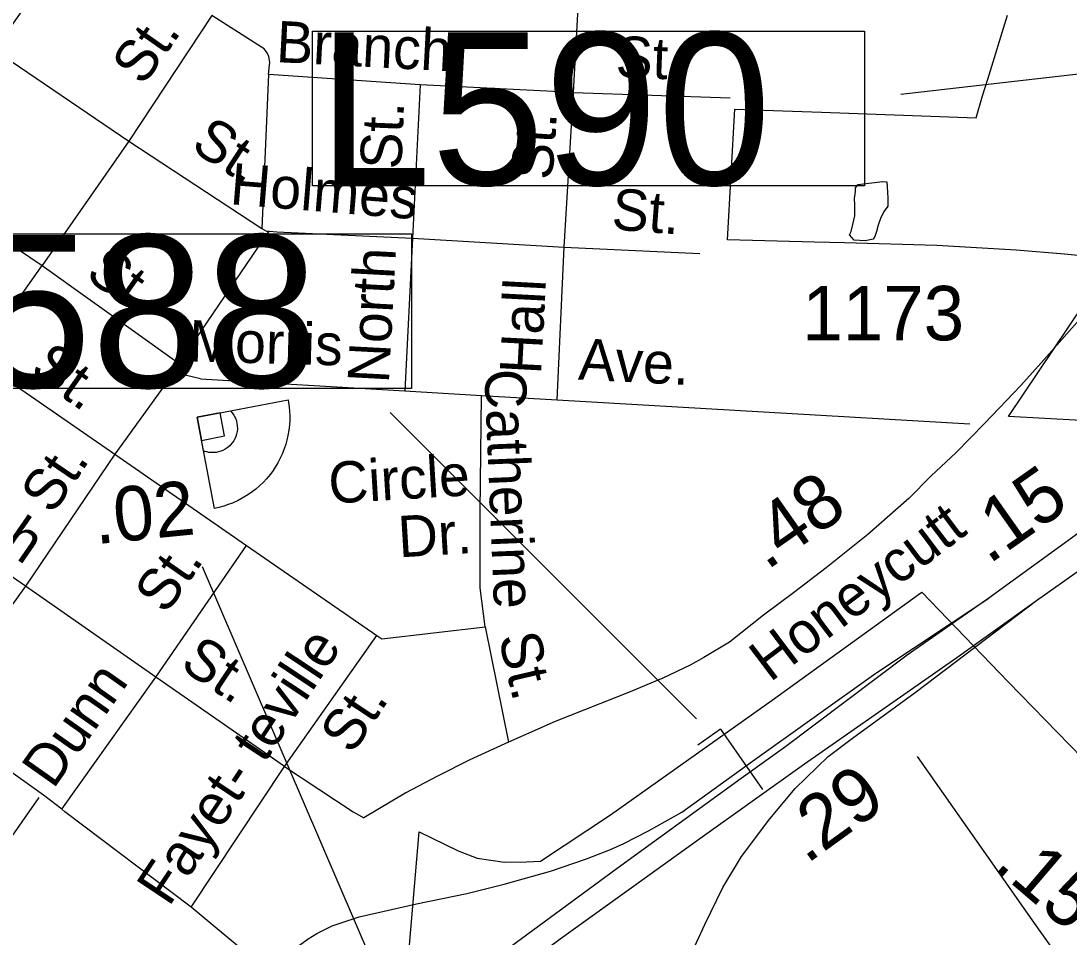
# Model space of a CAD drawing. Extents: x 2082433 to 2279600, y 546599 to 755198.
# Drawn here: x 2136223 to 2138630, y 592665 to 594769 of the extents above; entities that cross this region are included whole.
import ezdxf

# ---------------------------------------------------------------- set-up
doc = ezdxf.new("R2010")
doc.units = 0
for name, color, linetype in [('Exist Boundary Political City Limit New', 7, 'Continuous'), ('Exist Cultural Recreational Baseball or SoftBall Diamond CELL', 7, 'Continuous'), ('Exist Hydrographic Misc Water Feature', 7, 'Continuous'), ('Exist Road Non-System Type 51', 7, 'Continuous'), ('Exist Road Non-System Type 51 Label', 7, 'Continuous'), ('Exist Road Primary Interstate Divided Center Attributed', 7, 'Continuous'), ('Exist Road Primary Interstate Mileage Hundredths English Label', 7, 'Continuous'), ('Exist Road Primary Interstate Ramp 1 Lane Attributed', 7, 'Continuous'), ('Exist Road Primary Interstate Structure Cantilever Sign CELL', 7, 'Continuous'), ('Exist Road Primary Interstate Structure Cantilever Sign Number Label', 7, 'Continuous'), ('Exist Road Primary NC Attributed', 7, 'Continuous'), ('Exist Road Primary NC UnDivided 4 Lane Attributed', 7, 'Continuous'), ('Exist Road Secondary Mileage Hundredths English Label', 7, 'Continuous'), ('Exist Road Secondary Type 51 Attributed', 7, 'Continuous'), ('Exist Road Secondary Type 51 Label', 7, 'Continuous'), ('Exist Road Secondary Type 51 Number Label', 7, 'Continuous'), ('Map Preparation Boundary City Limit Buffer Line', 7, 'Continuous')]:
    doc.layers.add(name, color=color, linetype=linetype)

msp = doc.modelspace()

# ---------------------------------------------------------------- linework, layer by layer
at = {"layer": 'Exist Boundary Political City Limit New'}
for points in [[(2138825, 593842.1), (2138490.5, 593860.6), (2138733.5, 594222.1), (2138619.2, 594233.8), (2138508.5, 594242.9), (2138326.2, 594253.1), (2138114.2, 594259.6), (2138045.5, 594261.3), (2137845.5, 594266.1), (2137862, 594566.3), (2138061.2, 594559.2), (2138416.5, 594546.9), (2138431.2, 594597.4), (2138443, 594635.1), (2138488.8, 594782.6)], [(2137101.2, 592484.8), (2137137.5, 592906.7), (2137226.8, 592863.5), (2137270.5, 592846.2), (2137333, 592837.1), (2137383.5, 592837.6), (2137415.8, 592839.2), (2137576.5, 592946.1), (2137948.2, 593208.8), (2138284.5, 593451.8), (2138291.5, 593456.9), (2138490, 593251.3), (2138660.2, 593077.1)]]:
    msp.add_lwpolyline(points, dxfattribs=at)
at = {"layer": 'Exist Cultural Recreational Baseball or SoftBall Diamond CELL'}
for points in [[(2136626.9, 593858.7), (2136836, 593899.2), (2136837.2, 593893), (2136838.7, 593882.3), (2136839.5, 593872.5), (2136839.8, 593861.9), (2136839.8, 593851.9), (2136839.1, 593840.6), (2136838, 593829.1), (2136835.9, 593817.2), (2136833.5, 593806.5), (2136830.9, 593797.1), (2136827.1, 593786.2), (2136822.5, 593774.4), (2136817.4, 593763.4), (2136812.5, 593754.3), (2136806.5, 593744.1), (2136801.7, 593736.8), (2136795.5, 593728.4), (2136786.6, 593717.6), (2136779.4, 593709.9), (2136770.3, 593701.1), (2136762.1, 593694), (2136753.9, 593687.8), (2136743.6, 593680.4), (2136731, 593672.9), (2136721.3, 593667.6), (2136708.4, 593661.9), (2136698.8, 593658.2), (2136688.4, 593654.8), (2136676.8, 593651.5), (2136667.4, 593649.6)], [(2136626.9, 593858.7), (2136704.1, 593873.7), (2136708, 593869.4), (2136711.7, 593863.8), (2136715.1, 593857), (2136717.3, 593850.8), (2136718.7, 593844.7), (2136719.4, 593838.8), (2136719.6, 593832.3), (2136718.9, 593825.9), (2136717.7, 593820.2), (2136715.9, 593814.5), (2136713.5, 593809), (2136711.2, 593805), (2136707.8, 593800), (2136704.2, 593795.9), (2136702, 593793.5), (2136696.2, 593788.6), (2136691.5, 593785.6), (2136686.2, 593782.7), (2136681.3, 593780.8), (2136676.4, 593779.5), (2136670.7, 593778.3), (2136665.2, 593777.7), (2136659.2, 593777.7), (2136654.2, 593778.3), (2136649.2, 593779.1), (2136645, 593780.4), (2136641.8, 593781.6)], [(2136626.9, 593858.7), (2136637.2, 593805.7), (2136690.2, 593816), (2136679.9, 593869)]]:
    msp.add_lwpolyline(points, close=True, dxfattribs=at)
at = {"layer": 'Exist Hydrographic Misc Water Feature'}
msp.add_lwpolyline([(2138145.3, 594393.6), (2138201.1, 594400.2), (2138211.4, 594399.8), (2138213.2, 594376), (2138213.6, 594362.2), (2138213.6, 594352), (2138213.4, 594343.9), (2138205.4, 594331.8), (2138197.6, 594317.9), (2138191.7, 594299.8), (2138187.6, 594285.8), (2138183.5, 594273.8), (2138180, 594267.9), (2138161.9, 594263.7), (2138136.3, 594265.6), (2138125.9, 594277.7), (2138129.7, 594285.6), (2138133.6, 594301.6), (2138137.9, 594321.7), (2138137.7, 594345.7), (2138137.3, 594361.6), (2138139.6, 594377.4), (2138139.2, 594385.6), (2138145.3, 594393.6)], dxfattribs=at)
at = {"layer": 'Exist Road Non-System Type 51'}
for p, q in [((2137491.4, 594604.5), (2137851.5, 594592.8)), ((2137121.5, 594270.3), (2137104.6, 593919.5)), ((2136119.9, 593993.8), (2136271.1, 594207.4)), ((2136634.7, 593946.8), (2136573.4, 593961.7)), ((2137288.9, 593377.2), (2137342.5, 593112.5)), ((2136828.1, 593056.7), (2137040.1, 593357.7))]:
    msp.add_line(p, q, dxfattribs=at)
for points in [[(2137454.5, 593898.7), (2137469.9, 594249.5), (2137491.4, 594604.5), (2137507.1, 594883.6), (2137514.8, 594966.4), (2137518.6, 595002.4), (2137537.7, 595224.7)], [(2136360.5, 594987.6), (2136161.1, 594702.9), (2135859, 594914.7), (2135664.4, 594628.4), (2135509.8, 594413.7), (2135817.5, 594203.3), (2135963.5, 594415.2), (2136161.1, 594702.9), (2136470, 594492.9)], [(2136791.2, 594646.2), (2136793.8, 594674.2), (2136791.8, 594687.6), (2136788, 594695.8), (2136781, 594704.8), (2136774.7, 594708.6), (2136661.1, 594781.4), (2136470, 594492.9), (2136775.9, 594292.2)], [(2137139.7, 594622.4), (2136791.2, 594646.2), (2136775.9, 594292.2), (2136786.4, 594286.5), (2136792.5, 594285.9), (2136810.3, 594284.6), (2137121.5, 594270.3)], [(2135664.4, 594628.4), (2135963.5, 594415.2), (2136271.1, 594207.4)], [(2137491.4, 594604.5), (2137139.7, 594622.4), (2137121.5, 594270.3), (2137469.9, 594249.5), (2137781.9, 594235)], [(2136470, 594492.9), (2136271.1, 594207.4), (2136586, 593982.2), (2136792.5, 594285.9)], [(2136828.1, 593056.7), (2136532.1, 593262.3), (2136233, 593471.3), (2135909.5, 593694.6), (2136119.9, 593993.8), (2136438.5, 593774.1), (2136233, 593471.3), (2136016.9, 593171.5)], [(2136586, 593982.2), (2136573.4, 593961.7), (2136438.5, 593774.1)], [(2136634.7, 593946.8), (2137104.6, 593919.5), (2137280.2, 593908.8), (2137454.5, 593898.7), (2138401.7, 593843.7)], [(2136438.5, 593774.1), (2136740.7, 593564.6), (2137040.1, 593357.7), (2137051.3, 593350), (2137288.9, 593377.2), (2137277.5, 593467.4), (2137277.5, 593643.5), (2137280.2, 593908.8)], [(2136316.1, 592958.9), (2136532.1, 593262.3), (2136740.7, 593564.6)], [(2136263.3, 592985.9), (2136061.9, 592698.6), (2136261.4, 592557.4), (2136049.5, 592253), (2136146.6, 592186.7), (2136388.3, 592021.5), (2136406.7, 592003.6), (2136417.5, 591987.7), (2136423.9, 591975), (2136426.5, 591961), (2136427.1, 591945.7), (2136423.9, 591927.3), (2136416.9, 591910.1), (2136405.5, 591889.8), (2136091.8, 591512.5)]]:
    msp.add_lwpolyline(points, dxfattribs=at)
at = {"layer": 'Exist Road Primary Interstate Divided Center Attributed'}
for points in [[(2141492.5, 595646.6), (2141033.7, 595316.8), (2140441.4, 594889.6), (2139862.1, 594471.1), (2139406, 594141.3), (2139149.8, 593954.2), (2138875.6, 593755.6), (2138445.5, 593443.1), (2138258.4, 593312.4)], [(2138372.3, 593307.1), (2138555.2, 593438.2), (2139137.4, 593849.3), (2139406, 594042.9), (2139790.7, 594323), (2140205.8, 594622.5), (2140462, 594806.4), (2140982.9, 595188.1)], [(2138258.4, 593312.4), (2137976.5, 593100.2), (2137876.5, 593029.2), (2137591.8, 592822.6), (2137256.3, 592575.9), (2137034, 592402.3)], [(2137075.5, 592362.5), (2137240.9, 592497.1), (2137461, 592661.1), (2137781.5, 592891.2), (2138021.9, 593062.9), (2138372.3, 593307.1)]]:
    msp.add_lwpolyline(points, dxfattribs=at)
at = {"layer": 'Exist Road Primary Interstate Mileage Hundredths English Label'}
msp.add_line((2137069.1, 592516.1), (2136639.2, 593515.1), dxfattribs=at)
at = {"layer": 'Exist Road Primary Interstate Ramp 1 Lane Attributed'}
for points in [[(2136805.3, 592573.6), (2136827.7, 592613.5), (2136836, 592622), (2136862.1, 592646.4), (2136882, 592660.7), (2136901.8, 592673.4), (2136937.3, 592691.2), (2136999.6, 592711.8), (2137130.8, 592741.2), (2137246.6, 592765.5), (2137332.1, 592786.4), (2137438.9, 592816.2), (2137521.2, 592844.4), (2137576.6, 592866.2), (2137607.5, 592879.8), (2137664.3, 592909), (2137740.2, 592951.7), (2137902.7, 593068.7), (2138186.2, 593271.2), (2138445.5, 593443.1)], [(2137524.4, 592052.7), (2137569.7, 592106.1), (2137630.5, 592203.1), (2137649.8, 592242.6), (2137663.5, 592282.9), (2137686.9, 592368.4), (2137738.5, 592562.1), (2137760.7, 592622.6), (2137793, 592693.6), (2137834.9, 592779.1), (2137877.7, 592850.1), (2137942.6, 592936.4), (2138000.7, 593006.6), (2138076.5, 593080), (2138132.5, 593122), (2138276.1, 593226.9), (2138555.2, 593438.2)]]:
    msp.add_lwpolyline(points, dxfattribs=at)
at = {"layer": 'Exist Road Primary Interstate Structure Cantilever Sign CELL'}
for q in [(2137777.3, 593106.1), (2137926, 593004.3)]:
    msp.add_line((2137829.2, 593142.5), q, dxfattribs=at)
at = {"layer": 'Exist Road Primary Interstate Structure Cantilever Sign Number Label'}
msp.add_line((2137774.2, 593166.2), (2137070.8, 593869.6), dxfattribs=at)
for points in [[(2136891.9, 594745.4), (2138159.9, 594745.4), (2138159.9, 594390.5), (2136891.9, 594390.5)], [(2135851.6, 594280.3), (2137119.6, 594280.3), (2137119.6, 593925.3), (2135851.6, 593925.3)]]:
    msp.add_lwpolyline(points, close=True, dxfattribs=at)
msp.add_lwpolyline([(2139650.7, 594489.7), (2138866, 594671.3), (2138243.4, 594600)], dxfattribs=at)
at = {"layer": 'Exist Road Primary NC Attributed'}
msp.add_lwpolyline([(2136613.6, 592734.1), (2136323.6, 592953), (2136316.1, 592958.9), (2136274.3, 592991), (2136130.8, 593092.5), (2136028.2, 593163.9), (2136016.9, 593171.5), (2135960.9, 593209.6), (2135822.7, 593304.6), (2135711.8, 593381.9), (2135697.6, 593391.7), (2135665.3, 593414), (2135656.5, 593419.9), (2135542.2, 593500.6), (2135401.9, 593598.2), (2135397.1, 593601.4), (2135286.3, 593676.9), (2135096.4, 593809.1)], dxfattribs=at)
at = {"layer": 'Exist Road Primary NC UnDivided 4 Lane Attributed'}
msp.add_lwpolyline([(2136805.3, 592573.6), (2136613.6, 592734.1)], dxfattribs=at)
at = {"layer": 'Exist Road Secondary Type 51 Attributed'}
for points in [[(2138717.6, 594155.4), (2138572.9, 593991.6), (2138519.4, 593932), (2138435.6, 593844.6), (2138370.4, 593778.1), (2138312.6, 593723.5), (2138262.6, 593673.1), (2138167.6, 593589.7), (2138072, 593513), (2137996.8, 593455.8), (2137928.1, 593404.2), (2137850.1, 593342.3), (2137791.2, 593307.5), (2137759.7, 593289.9), (2137696.6, 593260), (2137617.7, 593226.5), (2137449.6, 593160.5), (2137342.5, 593112.5), (2137253.9, 593072.3), (2137178.1, 593034), (2137106.4, 592996), (2137010.3, 592939.3)], [(2138280.9, 593080), (2138549.5, 592696.8), (2138804.8, 592337.8)], [(2136613.6, 592734.1), (2136828.1, 593056.7), (2136985.9, 592952.9), (2137010.3, 592939.3)]]:
    msp.add_lwpolyline(points, dxfattribs=at)
at = {"layer": 'Map Preparation Boundary City Limit Buffer Line'}
for points in [[(2138825, 593842.1), (2138490.5, 593860.6), (2138733.5, 594222.1), (2138619.2, 594233.8), (2138508.5, 594242.9), (2138326.2, 594253.1), (2138114.2, 594259.6), (2138045.5, 594261.3), (2137845.5, 594266.1), (2137862, 594566.3), (2138061.2, 594559.2), (2138416.5, 594546.9), (2138431.2, 594597.4), (2138443, 594635.1), (2138488.8, 594782.6)], [(2137101.2, 592484.8), (2137137.5, 592906.7), (2137226.8, 592863.5), (2137270.5, 592846.2), (2137333, 592837.1), (2137383.5, 592837.6), (2137415.8, 592839.2), (2137576.5, 592946.1), (2137948.2, 593208.8), (2138284.5, 593451.8), (2138291.5, 593456.9), (2138490, 593251.3), (2138660.2, 593077.1)]]:
    msp.add_lwpolyline(points, dxfattribs=at)

# ---------------------------------------------------------------- texts
at = {"layer": 'Exist Road Non-System Type 51 Label'}
for s, rotation, p in [('Branch', 356.993, (2136807.3, 594674.6)), ('St.', 54.9264, (2136503.1, 594617.2)), ('St.', 357.8028, (2137587.4, 594639.7)), ('St.', 87.5683, (2137096.1, 594427)), ('St.', 85.9604, (2137442.9, 594402.3)), ('St.', 326.9041, (2136609.5, 594475)), ('Holmes', 355.3347, (2136700.9, 594348.4)), ('St.', 355.6198, (2137577.4, 594290.5)), ('St.', 325.3507, (2136367.3, 594179.5)), ('North', 86.9561, (2137067.5, 593935.7)), ('Hall', 86.9742, (2137417.1, 593956.1)), ('Morris', 358.4423, (2136607.6, 593987.3)), ('St.', 324.771, (2136239.3, 593959.7)), ('Ave.', 357.1371, (2137501.4, 593945.5)), ('Catherine', 272.3239, (2137286.9, 593968)), ('Church', 325.3683, (2135895.5, 593751.4)), ('St.', 55.8569, (2136294.8, 593632.7)), ('Circle', 3.4577, (2136931.6, 593660.3)), ('Dr.', 3.4577, (2137091.3, 593536.9)), ('St.', 55.1466, (2136555.5, 593403.5)), ('Fayet- teville', 56.3897, (2136562.4, 592732.8)), ('St.', 326.371, (2136584.7, 593283.6)), ('St.', 283.1754, (2137318.9, 593354.3)), ('Dunn', 54.8279, (2136296.7, 593002.9)), ('St.', 56.3897, (2136983.2, 593081.8))]:
    msp.add_text(s, height=95, rotation=rotation, dxfattribs=at).set_placement(p)
at = {"layer": 'Exist Road Primary Interstate Mileage Hundredths English Label'}
for s, rotation, p in [('.15', 35.191, (2138445.6, 593519.7)), ('.02', 5.7338, (2136394.8, 593567.2)), ('.29', 35.9645, (2138027, 592831.4))]:
    msp.add_text(s, height=125, rotation=rotation, dxfattribs=at).set_placement(p)
at = {"layer": 'Exist Road Primary Interstate Structure Cantilever Sign Number Label'}
for s, p in [('L590', (2136904.4, 594392.5)), ('L588', (2135864.1, 593927.4))]:
    msp.add_text(s, height=350, dxfattribs=at).set_placement(p)
at = {"layer": 'Exist Road Secondary Mileage Hundredths English Label'}
for s, rotation, p in [('.48', 35.0755, (2137935.4, 593505.9)), ('.15', 319.4815, (2138454.1, 592824.4))]:
    msp.add_text(s, height=125, rotation=rotation, dxfattribs=at).set_placement(p)
at = {"layer": 'Exist Road Secondary Type 51 Label'}
msp.add_text('Honeycutt', height=95, rotation=37.0428, dxfattribs=at).set_placement((2137943, 593248.8))
at = {"layer": 'Exist Road Secondary Type 51 Number Label'}
msp.add_text('1173', height=125, dxfattribs=at).set_placement((2138017.1, 594035.5))

doc.saveas('drawing.dxf')
